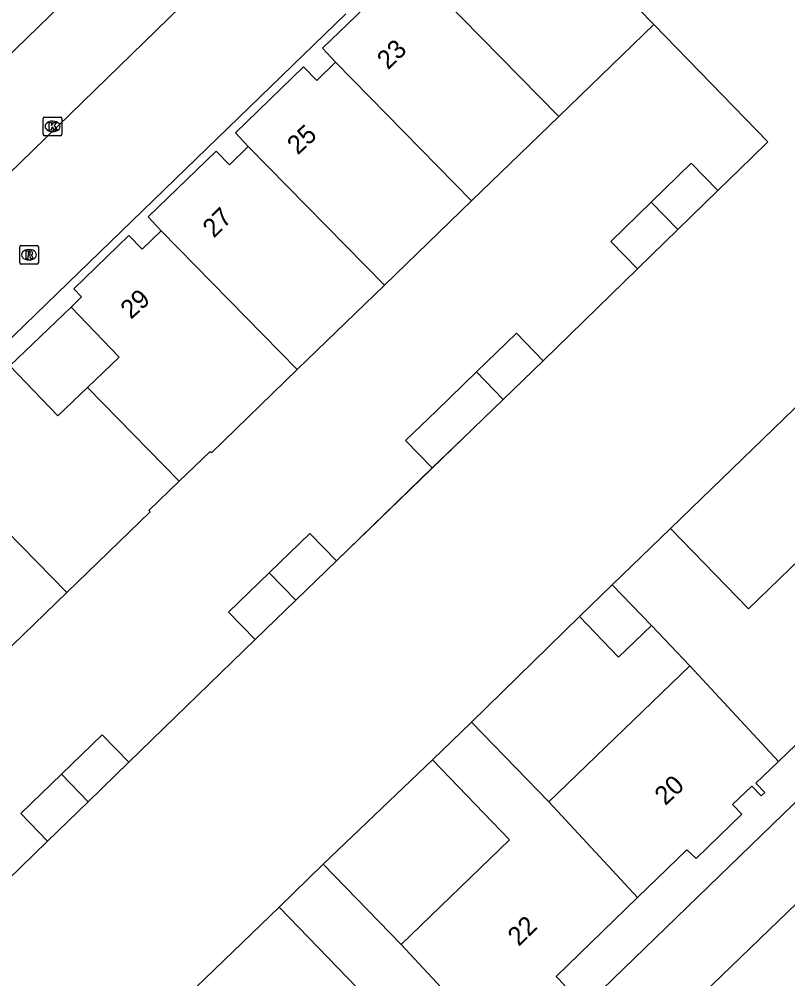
# Model space of a CAD drawing. Extents: x 157466 to 158888, y 383063 to 384677.
# Drawn here: x 158319.8 to 158361, y 383911.7 to 383963.1 of the extents above; entities that cross this region are included whole.
import ezdxf

# ---------------------------------------------------------------- set-up
doc = ezdxf.new("R2010")
doc.units = 0
for name, color, linetype in [('IMGEO_Hek', 7, 'Continuous'), ('IMGEO_Kolk', 7, 'Continuous'), ('IMGEO_Muur', 7, 'Continuous'), ('IMGEO_Pand', 7, 'Continuous'), ('IMGEO_Pand_nummerreeks', 7, 'Continuous'), ('IMGEO_Parkeervlak_open', 7, 'Continuous'), ('IMGEO_Rijbaan_lokaal_open', 7, 'Continuous'), ('IMGEO_Rioolput', 7, 'Continuous'), ('IMGEO_Voetpad_open', 7, 'Continuous')]:
    doc.layers.add(name, color=color, linetype=linetype)

msp = doc.modelspace()

# ---------------------------------------------------------------- linework, layer by layer
at = {"layer": 'IMGEO_Hek'}
for points in [[(158357.263, 383953.919), (158359.077, 383955.687)], [(158347.903, 383944.793), (158352.958, 383949.709)], [(158354.73, 383935.806), (158364.639, 383945.392)], [(158336.836, 383934.07), (158343.611, 383940.644)], [(158344.067, 383925.439), (158349.843, 383931.086)], [(158325.711, 383923.283), (158332.478, 383929.858)], [(158336.127, 383917.82), (158341.969, 383923.408)], [(158316.366, 383914.219), (158321.357, 383919.059)], [(158320.417, 383902.641), (158333.764, 383915.528)]]:
    msp.add_lwpolyline(points, dxfattribs=at)
at = {"layer": 'IMGEO_Kolk'}
for p, q in [((158321.124, 383956.921), (158321.124, 383957.773)), ((158321.199, 383957.847), (158322.051, 383957.847)), ((158322.125, 383957.773), (158322.125, 383956.921)), ((158321.612, 383957.627), (158321.637, 383957.627)), ((158322.051, 383956.847), (158321.199, 383956.847)), ((158321.635, 383957.067), (158321.61, 383957.067))]:
    msp.add_line(p, q, dxfattribs=at)
for points in [[(158321.124, 383956.921), (158321.124, 383957.773)], [(158321.199, 383957.847), (158322.051, 383957.847)], [(158322.125, 383957.773), (158322.125, 383956.921)], [(158321.445, 383957.547), (158321.568, 383957.547), (158321.568, 383957.396), (158321.698, 383957.547), (158321.862, 383957.547), (158321.716, 383957.396), (158321.869, 383957.147), (158321.717, 383957.147), (158321.632, 383957.311), (158321.568, 383957.244), (158321.568, 383957.147), (158321.445, 383957.147), (158321.445, 383957.547)], [(158322.051, 383956.847), (158321.199, 383956.847)]]:
    msp.add_lwpolyline(points, dxfattribs=at)
for centre, start, end in [((158321.201, 383957.771), 91.552, 178.448), ((158321.201, 383957.771), 91.552, 178.448), ((158322.049, 383957.771), 1.552, 88.448), ((158322.049, 383957.771), 1.552, 88.448), ((158321.201, 383956.923), 181.552, 268.448), ((158321.201, 383956.923), 181.552, 268.448), ((158322.049, 383956.923), 271.552, 358.448), ((158322.049, 383956.923), 271.552, 358.448)]:
    msp.add_arc(centre, 0.0765, start, end, dxfattribs=at)
for centre, major_axis, ratio, start_param, end_param in [((158321.611, 383957.347), (-0.387, 0.002), 0.722429, 4.712389, 7.853982), ((158321.636, 383957.347), (-0.39, 0.002), 0.717154, 1.570796, 4.712389)]:
    msp.add_ellipse(centre, major_axis=major_axis, ratio=ratio, start_param=start_param, end_param=end_param, dxfattribs=at)
at = {"layer": 'IMGEO_Muur'}
msp.add_lwpolyline([(158359.077, 383955.687), (158359.939, 383956.525), (158353.829, 383962.801)], dxfattribs=at)
at = {"layer": 'IMGEO_Pand'}
for points in [[(158353.829, 383962.801), (158346.369, 383970.446)], [(158341.459, 383965.31), (158340.446, 383964.329), (158339.736, 383965.062), (158336.088, 383961.529), (158336.787, 383960.79)], [(158341.459, 383965.31), (158348.743, 383957.879)], [(158348.743, 383957.879), (158353.829, 383962.801)], [(158336.787, 383960.79), (158335.775, 383959.809), (158335.065, 383960.542), (158331.417, 383957.007), (158332.11, 383956.267)], [(158344.074, 383953.359), (158336.787, 383960.79)], [(158344.074, 383953.359), (158348.743, 383957.879)], [(158332.11, 383956.267), (158331.097, 383955.286), (158330.388, 383956.019), (158326.744, 383952.494), (158327.44, 383951.753)], [(158332.11, 383956.267), (158339.398, 383948.833)], [(158353.683, 383953.286), (158355.83, 383955.385), (158357.263, 383953.919)], [(158357.263, 383953.919), (158355.11, 383951.814)], [(158339.398, 383948.833), (158344.074, 383953.359)], [(158352.958, 383949.709), (158351.525, 383951.175), (158353.683, 383953.286)], [(158355.11, 383951.814), (158353.683, 383953.286)], [(158327.44, 383951.753), (158326.427, 383950.772), (158325.718, 383951.504), (158322.761, 383948.641), (158323.181, 383948.221), (158322.617, 383947.671)], [(158334.732, 383944.316), (158327.44, 383951.753)], [(158355.11, 383951.814), (158352.958, 383949.709)], [(158339.398, 383948.833), (158334.732, 383944.316)], [(158322.617, 383947.671), (158325.194, 383944.98), (158323.495, 383943.359)], [(158344.329, 383944.19), (158346.478, 383946.267), (158347.903, 383944.793)], [(158323.495, 383943.359), (158321.91, 383941.846), (158319.344, 383944.513)], [(158347.903, 383944.793), (158345.757, 383942.719)], [(158328.415, 383938.341), (158330.064, 383939.933), (158330.135, 383939.866), (158334.732, 383944.316)], [(158344.329, 383944.19), (158342.186, 383942.118), (158340.538, 383940.525), (158341.963, 383939.051)], [(158345.757, 383942.719), (158344.329, 383944.19)], [(158323.495, 383943.359), (158328.415, 383938.341)], [(158341.963, 383939.051), (158343.611, 383940.644), (158345.757, 383942.719)], [(158322.388, 383932.379), (158315.099, 383939.814)], [(158328.415, 383938.341), (158326.79, 383936.771), (158326.859, 383936.699), (158322.388, 383932.379)], [(158363.886, 383936.317), (158358.901, 383931.496), (158354.73, 383935.806)], [(158351.605, 383932.788), (158354.73, 383935.806)], [(158333.23, 383933.435), (158335.411, 383935.544), (158336.836, 383934.07)], [(158336.836, 383934.07), (158334.657, 383931.964)], [(158332.478, 383929.858), (158331.053, 383931.331), (158333.23, 383933.435)], [(158334.657, 383931.964), (158333.23, 383933.435)], [(158349.843, 383931.086), (158351.605, 383932.788)], [(158351.605, 383932.788), (158353.71, 383930.608)], [(158317.718, 383927.865), (158322.388, 383932.379)], [(158334.657, 383931.964), (158332.478, 383929.858)], [(158349.843, 383931.086), (158351.948, 383928.906), (158353.71, 383930.608)], [(158360.507, 383923.328), (158361.436, 383924.224), (158361.926, 383923.75), (158364.81, 383926.57), (158364.334, 383927.057), (158365.973, 383928.684), (158366.494, 383928.163), (158366.677, 383928.336), (158366.204, 383928.838), (158368.744, 383931.292)], [(158353.71, 383930.608), (158355.76, 383928.458)], [(158355.76, 383928.458), (158348.207, 383921.16)], [(158360.507, 383923.328), (158355.76, 383928.458)], [(158341.969, 383923.408), (158344.067, 383925.439)], [(158348.207, 383921.16), (158344.067, 383925.439)], [(158322.106, 383922.642), (158324.284, 383924.754), (158325.711, 383923.283)], [(158341.969, 383923.408), (158346.108, 383919.13), (158340.3, 383913.517)], [(158352.955, 383916.033), (158355.596, 383918.591), (158356.098, 383918.125), (158358.553, 383920.498), (158358.053, 383921.016), (158359.081, 383922.007), (158359.59, 383921.485), (158359.774, 383921.663), (158359.294, 383922.159), (158360.507, 383923.328)], [(158325.711, 383923.283), (158323.534, 383921.171)], [(158321.357, 383919.059), (158319.929, 383920.531), (158322.106, 383922.642)], [(158322.106, 383922.642), (158323.534, 383921.171)], [(158323.534, 383921.171), (158321.357, 383919.059)], [(158348.207, 383921.16), (158352.955, 383916.033)], [(158336.127, 383917.82), (158333.764, 383915.528)], [(158340.3, 383913.517), (158336.127, 383917.82)], [(158345.061, 383908.392), (158345.669, 383908.982), (158346.144, 383908.503), (158349.065, 383911.327), (158348.601, 383911.816), (158352.955, 383916.033)], [(158333.764, 383915.528), (158337.922, 383911.218), (158332.249, 383905.737)], [(158345.061, 383908.392), (158340.3, 383913.517)]]:
    msp.add_lwpolyline(points, dxfattribs=at)
at = {"layer": 'IMGEO_Parkeervlak_open'}
msp.add_lwpolyline([(158328.661, 383970.258), (158315.418, 383957.408)], dxfattribs=at)
at = {"layer": 'IMGEO_Rijbaan_lokaal_open'}
for points in [[(158331.805, 383967.002), (158318.586, 383954.148)], [(158317.838, 383944.503), (158337.339, 383963.376)], [(158357.263, 383953.919), (158359.077, 383955.687), (158359.939, 383956.525), (158353.829, 383962.801)], [(158347.903, 383944.793), (158352.958, 383949.709)], [(158354.73, 383935.806), (158364.639, 383945.392)], [(158336.836, 383934.07), (158341.963, 383939.051)], [(158344.067, 383925.439), (158349.843, 383931.086)], [(158325.711, 383923.283), (158332.478, 383929.858)], [(158336.127, 383917.82), (158341.969, 383923.408)], [(158316.366, 383914.219), (158321.357, 383919.059)], [(158320.417, 383902.641), (158333.764, 383915.528)]]:
    msp.add_lwpolyline(points, dxfattribs=at)
at = {"layer": 'IMGEO_Rioolput'}
for p, q in [((158319.865, 383950.043), (158319.865, 383950.895)), ((158319.94, 383950.969), (158320.792, 383950.969)), ((158320.353, 383950.749), (158320.378, 383950.749)), ((158320.866, 383950.895), (158320.866, 383950.043)), ((158320.376, 383950.189), (158320.351, 383950.189)), ((158320.792, 383949.969), (158319.94, 383949.969))]:
    msp.add_line(p, q, dxfattribs=at)
for points in [[(158319.865, 383950.043), (158319.865, 383950.895)], [(158319.94, 383950.969), (158320.792, 383950.969)], [(158320.454, 383950.667), (158320.202, 383950.669), (158320.202, 383950.269)], [(158320.38, 383950.588), (158320.326, 383950.588), (158320.326, 383950.507)], [(158320.866, 383950.895), (158320.866, 383950.043)], [(158320.202, 383950.269), (158320.326, 383950.269), (158320.326, 383950.431), (158320.337, 383950.431)], [(158320.326, 383950.507), (158320.378, 383950.507)], [(158320.384, 383950.402), (158320.455, 383950.269), (158320.595, 383950.269), (158320.53, 383950.395)], [(158320.792, 383949.969), (158319.94, 383949.969)]]:
    msp.add_lwpolyline(points, dxfattribs=at)
for centre, radius, start, end in [((158319.942, 383950.893), 0.0765, 91.552, 178.448), ((158319.942, 383950.893), 0.0765, 91.552, 178.448), ((158320.386, 383950.492), 0.0964, 77.0061, 93.1865), ((158320.4, 383950.549), 0.0378, 276.6634, 79.6772), ((158320.453, 383950.557), 0.109, 350.3612, 89.416), ((158320.79, 383950.893), 0.0765, 1.552, 88.448), ((158320.79, 383950.893), 0.0765, 1.552, 88.448), ((158319.942, 383950.045), 0.0765, 181.552, 268.448), ((158319.942, 383950.045), 0.0765, 181.552, 268.448), ((158320.336, 383950.378), 0.0533, 26.0293, 88.6989), ((158320.362, 383950.696), 0.19, 274.7715, 282.9687), ((158320.451, 383950.557), 0.112, 277.5842, 350.9817), ((158320.435, 383950.342), 0.108, 29.5134, 73.7905), ((158320.79, 383950.045), 0.0765, 271.552, 358.448), ((158320.79, 383950.045), 0.0765, 271.552, 358.448)]:
    msp.add_arc(centre, radius, start, end, dxfattribs=at)
for centre, major_axis, ratio, start_param, end_param in [((158320.352, 383950.469), (-0.387, 0.002), 0.722429, 4.712389, 7.853982), ((158320.377, 383950.469), (-0.39, 0.002), 0.717154, 1.570796, 4.712389)]:
    msp.add_ellipse(centre, major_axis=major_axis, ratio=ratio, start_param=start_param, end_param=end_param, dxfattribs=at)
at = {"layer": 'IMGEO_Voetpad_open'}
for points in [[(158399.42, 383957.942), (158303.839, 383865.375)], [(158306.048, 383862.049), (158349.461, 383904.125), (158402.592, 383955.381)], [(158319.344, 383944.513), (158322.617, 383947.671)]]:
    msp.add_lwpolyline(points, dxfattribs=at)

# ---------------------------------------------------------------- texts
at = {"layer": 'IMGEO_Pand_nummerreeks'}
for s, rotation, p in [('23', 43.9144, (158339.591, 383960.345)), ('25', 42.8343, (158334.761, 383955.785)), ('27', 45.0091, (158330.268, 383951.33)), ('29', 41.9962, (158325.823, 383946.978)), ('20', 43.1506, (158354.45, 383920.931)), ('22', 44.3505, (158346.6, 383913.388))]:
    msp.add_text(s, height=1, rotation=rotation, dxfattribs=at).set_placement(p)

doc.saveas('drawing.dxf')
